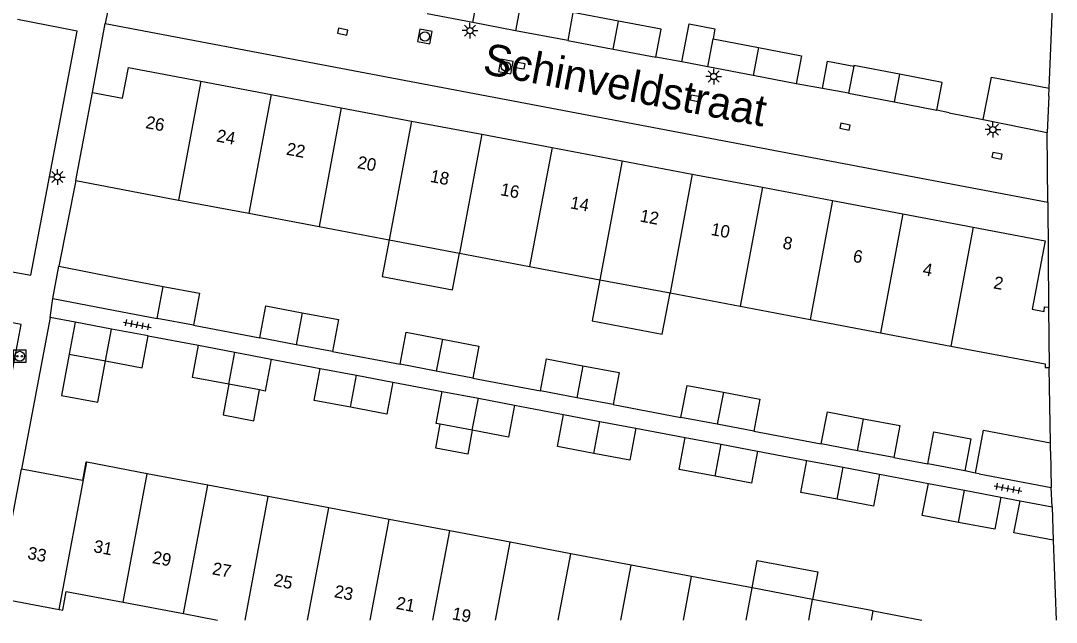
# Model space of a CAD drawing. Extents: x 124000 to 128010, y 398999 to 403000.
# Drawn here: x 126719.7 to 126802.4, y 398999.8 to 399047.8 of the extents above; entities that cross this region are included whole.
import ezdxf

# ---------------------------------------------------------------- set-up
doc = ezdxf.new("R2010")
doc.units = 0
for name, color, linetype in [('gg-afsc-erfafscheiding', 7, 'Continuous'), ('gg-afsc-muur', 7, 'Continuous'), ('gg-anno-huisnummerreeks BGT', 7, 'Continuous'), ('gg-anno-openbare ruimte label', 7, 'Continuous'), ('gg-bbg-bijgebouw', 7, 'Continuous'), ('gg-bbg-gedigitaliseerde bijgebouw', 7, 'Continuous'), ('gg-bbg-hoofdgebouw', 7, 'Continuous'), ('gg-bbg-luifel en loopbrug', 7, 'Continuous'), ('gg-bbg-tussenscheiding', 7, 'Continuous'), ('gg-knt-verharding', 7, 'Continuous'), ('gt-grn-weggrens', 7, 'Continuous'), ('gt-symb-kolk', 7, 'Continuous'), ('gt-symb-laadpunt elektrisch vervoer', 7, 'Continuous'), ('gt-symb-lichtmast', 7, 'Continuous'), ('gt-symb-rioolschacht', 7, 'Continuous'), ('gt-symb-tegel verharding', 7, 'Continuous')]:
    doc.layers.add(name, color=color, linetype=linetype)

# ---------------------------------------------------------------- blocks, each defined once
blk = doc.blocks.new('gt0-TEG1')
at = {"layer": 'gt-symb-tegel verharding'}
for p, q in [((-1.125, 0), (1.125, 0)), ((-0.9, -0.25), (-0.9, 0.25)), ((-0.45, -0.25), (-0.45, 0.25)), ((0, -0.25), (0, 0.25)), ((0.45, -0.25), (0.45, 0.25)), ((0.9, -0.25), (0.9, 0.25))]:
    blk.add_line(p, q, dxfattribs=at)
blk = doc.blocks.new('gt0-LMAST')
at = {"layer": 'gt-symb-lichtmast'}
for p, q in [((-0.182, 0.173), (-0.447, 0.438)), ((-0.005, 0.246), (-0.005, 0.621)), ((0.172, 0.173), (0.437, 0.438)), ((-0.255, -0.004), (-0.63, -0.004)), ((-0.182, -0.181), (-0.447, -0.446)), ((-0.005, -0.254), (-0.005, -0.629)), ((0.437, -0.446), (0.172, -0.181)), ((0.245, -0.004), (0.62, -0.004))]:
    blk.add_line(p, q, dxfattribs=at)
blk.add_circle((-0.005, -0.004), 0.25, dxfattribs=at)
blk = doc.blocks.new('gt0-KOLK')
at = {"layer": 'gt-symb-kolk'}
blk.add_lwpolyline([(0, 0), (0.375, 0), (0.375, 0.4), (-0.375, 0.4), (-0.375, 0), (0, 0)], dxfattribs=at)
blk = doc.blocks.new('gt0-RS')
at = {"layer": 'gt-symb-rioolschacht'}
blk.add_lwpolyline([(-0.5, -0.5), (0.5, -0.5), (0.5, 0.5), (-0.5, 0.5)], close=True, dxfattribs=at)
blk.add_circle((0, 0), 0.375, dxfattribs=at)
blk = doc.blocks.new('gt0-LEV')
at = {"layer": 'gt-symb-laadpunt elektrisch vervoer'}
blk.add_lwpolyline([(-0.486, 0.501), (0.486, 0.501), (0.486, -0.499), (-0.486, -0.499)], close=True, dxfattribs=at)
for centre, radius in [((0, 0), 0.393), ((-0.186, 0), 0.0566), ((0.186, 0), 0.0566)]:
    blk.add_circle(centre, radius, dxfattribs=at)

msp = doc.modelspace()

# ---------------------------------------------------------------- linework, layer by layer
at = {"layer": 'gg-afsc-erfafscheiding'}
for p, q in [((126733.503, 399023.51), (126738.809, 399022.51)), ((126729.882, 399022.67), (126733.925, 399021.914)), ((126744.617, 399021.414), (126750.002, 399020.398)), ((126739.725, 399020.819), (126743.621, 399020.077)), ((126749.427, 399018.983), (126753.36, 399018.239)), ((126755.819, 399019.301), (126761.224, 399018.281)), ((126759.153, 399017.143), (126763.063, 399016.395)), ((126767.012, 399017.188), (126772.436, 399016.165)), ((126768.834, 399015.306), (126772.766, 399014.571)), ((126778.244, 399015.069), (126783.638, 399014.051)), ((126778.545, 399013.481), (126782.487, 399012.736)), ((126789.426, 399012.96), (126792.139, 399012.448)), ((126788.278, 399011.637), (126792.186, 399010.899)), ((126795.946, 399011.727), (126795.086, 399011.892)), ((126797.978, 399009.793), (126799.505, 399009.508))]:
    msp.add_line(p, q, dxfattribs=at)
at = {"layer": 'gg-afsc-muur'}
for p, q in [((126801.827, 399042.416), (126802.106, 399048.862)), ((126763.393, 399046.238), (126759.235, 399047.01)), ((126772.496, 399044.521), (126770.426, 399044.907)), ((126783.721, 399042.396), (126781.632, 399042.769)), ((126793.844, 399040.47), (126796.573, 399039.916)), ((126724.122, 399035.054), (126722.771, 399028.226)), ((126722.07, 399024.145), (126719.781, 399012.047)), ((126724.078, 399023.762), (126722.07, 399024.145)), ((126801.937, 399014.139), (126801.832, 399020.155)), ((126802.161, 399006.358), (126802.399, 399000))]:
    msp.add_line(p, q, dxfattribs=at)
at = {"layer": 'gg-bbg-bijgebouw'}
for p, q in [((126755.806, 399047.66), (126752.171, 399048.349)), ((126759.235, 399047.01), (126755.806, 399047.66)), ((126763.393, 399046.238), (126767.028, 399045.55)), ((126774.566, 399044.134), (126774.999, 399046.376)), ((126774.999, 399046.376), (126778.632, 399045.675)), ((126767.028, 399045.55), (126770.426, 399044.907)), ((126786.222, 399044.17), (126785.81, 399042.022)), ((126778.199, 399043.432), (126774.566, 399044.134)), ((126781.632, 399042.769), (126778.199, 399043.432)), ((126785.81, 399042.022), (126789.444, 399041.325)), ((126789.444, 399041.325), (126792.864, 399040.669)), ((126722.284, 399025.642), (126722.771, 399028.226)), ((126724.078, 399023.762), (126723.599, 399021.216)), ((126726.98, 399023.216), (126724.078, 399023.762)), ((126733.503, 399023.51), (126730.604, 399024.057)), ((126729.882, 399022.67), (126726.98, 399023.216)), ((126733.925, 399021.914), (126736.825, 399021.366)), ((126741.708, 399021.963), (126738.809, 399022.51)), ((126744.617, 399021.414), (126741.708, 399021.963)), ((126723.599, 399021.216), (126726.501, 399020.67)), ((126736.825, 399021.366), (126739.725, 399020.819)), ((126752.901, 399019.851), (126750.002, 399020.398)), ((126743.621, 399020.077), (126746.524, 399019.53)), ((126746.524, 399019.53), (126749.427, 399018.983)), ((126755.819, 399019.301), (126752.901, 399019.851)), ((126753.36, 399018.239), (126756.257, 399017.691)), ((126764.123, 399017.734), (126761.224, 399018.281)), ((126767.012, 399017.188), (126764.123, 399017.734)), ((126756.257, 399017.691), (126759.153, 399017.143)), ((126763.063, 399016.395), (126765.949, 399015.85)), ((126775.335, 399015.618), (126772.436, 399016.165)), ((126755.774, 399015.136), (126753.211, 399015.621)), ((126765.949, 399015.85), (126768.834, 399015.306)), ((126778.244, 399015.069), (126775.335, 399015.618)), ((126772.766, 399014.571), (126775.655, 399014.026)), ((126775.655, 399014.026), (126778.545, 399013.481)), ((126786.537, 399013.505), (126783.638, 399014.051)), ((126789.426, 399012.96), (126786.537, 399013.505)), ((126782.487, 399012.736), (126785.382, 399012.187)), ((126785.382, 399012.187), (126788.278, 399011.637)), ((126795.086, 399011.892), (126792.139, 399012.448)), ((126792.186, 399010.899), (126795.082, 399010.346)), ((126795.082, 399010.346), (126797.978, 399009.793)), ((126799.505, 399009.508), (126802.059, 399009.02)), ((126802.059, 399009.02), (126802.161, 399006.358))]:
    msp.add_line(p, q, dxfattribs=at)
for points in [[(126756.231, 399049.904), (126759.661, 399049.253), (126759.235, 399047.01)], [(126767.448, 399047.771), (126763.813, 399048.459), (126763.393, 399046.238)], [(126770.426, 399044.907), (126770.847, 399047.127), (126767.448, 399047.771)], [(126778.632, 399045.675), (126782.064, 399045.012), (126781.632, 399042.769)], [(126789.87, 399043.544), (126786.236, 399044.241), (126786.222, 399044.17)], [(126792.864, 399040.669), (126793.289, 399042.888), (126789.87, 399043.544)], [(126722.771, 399028.226), (126727.598, 399027.271), (126731.086, 399026.613)], [(126731.086, 399026.613), (126733.985, 399026.066), (126733.503, 399023.51)], [(126722.284, 399025.642), (126727.116, 399024.715), (126730.604, 399024.057)], [(126738.809, 399022.51), (126739.291, 399025.065), (126742.19, 399024.518)], [(126742.19, 399024.518), (126745.099, 399023.969), (126744.617, 399021.414)], [(126726.501, 399020.67), (126729.403, 399020.123), (126729.882, 399022.67)], [(126750.002, 399020.398), (126750.484, 399022.953), (126753.383, 399022.406)], [(126736.343, 399018.812), (126733.443, 399019.359), (126733.925, 399021.914)], [(126753.383, 399022.406), (126756.301, 399021.855), (126755.819, 399019.301)], [(126739.725, 399020.819), (126739.243, 399018.264), (126738.79, 399018.35)], [(126761.224, 399018.281), (126761.706, 399020.835), (126764.605, 399020.288)], [(126764.605, 399020.288), (126767.494, 399019.743), (126767.012, 399017.188)], [(126746.043, 399016.975), (126743.14, 399017.522), (126743.621, 399020.077)], [(126749.427, 399018.983), (126748.946, 399016.428), (126746.043, 399016.975)], [(126772.436, 399016.165), (126772.918, 399018.72), (126775.817, 399018.173)], [(126753.211, 399015.621), (126752.877, 399015.684), (126753.36, 399018.239)], [(126775.817, 399018.173), (126778.726, 399017.624), (126778.244, 399015.069)], [(126759.153, 399017.143), (126758.67, 399014.588), (126755.774, 399015.136)], [(126765.467, 399013.295), (126762.581, 399013.84), (126763.063, 399016.395)], [(126783.638, 399014.051), (126784.121, 399016.606), (126787.02, 399016.059)], [(126787.02, 399016.059), (126789.908, 399015.515), (126789.426, 399012.96)], [(126768.834, 399015.306), (126768.352, 399012.751), (126765.467, 399013.295)], [(126775.174, 399011.471), (126772.284, 399012.016), (126772.766, 399014.571)], [(126792.139, 399012.448), (126792.621, 399015.002), (126795.569, 399014.446), (126795.086, 399011.892)], [(126778.545, 399013.481), (126778.063, 399010.926), (126775.174, 399011.471)], [(126784.898, 399009.632), (126782.002, 399010.182), (126782.487, 399012.736)], [(126788.278, 399011.637), (126787.793, 399009.083), (126784.898, 399009.632)], [(126794.594, 399007.792), (126791.698, 399008.345), (126792.186, 399010.899)], [(126797.978, 399009.793), (126797.49, 399007.239), (126794.594, 399007.792)], [(126802.161, 399006.358), (126799.021, 399006.953), (126799.505, 399009.508)]]:
    msp.add_lwpolyline(points, dxfattribs=at)
at = {"layer": 'gg-bbg-gedigitaliseerde bijgebouw'}
msp.add_lwpolyline([(126736.343, 399018.812), (126735.88, 399016.365), (126738.327, 399015.902), (126738.79, 399018.35)], dxfattribs=at)
at = {"layer": 'gg-bbg-hoofdgebouw'}
for p, q in [((126734.104, 399042.987), (126739.714, 399041.927)), ((126724.122, 399035.054), (126725.458, 399042.071)), ((126739.714, 399041.927), (126745.316, 399040.869)), ((126745.316, 399040.869), (126750.926, 399039.809)), ((126750.926, 399039.809), (126756.527, 399038.751)), ((126756.527, 399038.751), (126762.138, 399037.692)), ((126762.138, 399037.692), (126767.738, 399036.634)), ((126767.738, 399036.634), (126773.34, 399035.576)), ((126773.34, 399035.576), (126778.94, 399034.518)), ((126724.122, 399035.054), (126732.326, 399033.504)), ((126778.94, 399034.518), (126784.542, 399033.46)), ((126732.326, 399033.504), (126737.927, 399032.445)), ((126784.542, 399033.46), (126790.152, 399032.4)), ((126737.927, 399032.445), (126743.538, 399031.385)), ((126790.152, 399032.4), (126795.754, 399031.342)), ((126743.538, 399031.385), (126749.138, 399030.327)), ((126749.138, 399030.327), (126754.749, 399029.267)), ((126754.749, 399029.267), (126760.35, 399028.208)), ((126760.35, 399028.208), (126765.961, 399027.148)), ((126765.961, 399027.148), (126771.561, 399026.09)), ((126771.561, 399026.09), (126777.171, 399025.03)), ((126777.171, 399025.03), (126782.762, 399023.973)), ((126801.771, 399024.965), (126801.832, 399020.155)), ((126782.762, 399023.973), (126788.363, 399022.915)), ((126788.363, 399022.915), (126793.974, 399021.855)), ((126717.835, 399001.772), (126719.781, 399012.047)), ((126729.827, 399011.671), (126725.003, 399012.582)), ((126734.656, 399010.76), (126729.827, 399011.671)), ((126739.485, 399009.848), (126734.656, 399010.76)), ((126744.314, 399008.937), (126739.485, 399009.848)), ((126749.142, 399008.026), (126744.314, 399008.937)), ((126753.971, 399007.114), (126749.142, 399008.026)), ((126758.8, 399006.203), (126753.971, 399007.114)), ((126763.629, 399005.292), (126758.8, 399006.203)), ((126768.458, 399004.38), (126763.629, 399005.292)), ((126773.287, 399003.469), (126768.458, 399004.38)), ((126778.116, 399002.557), (126773.287, 399003.469)), ((126782.946, 399001.646), (126778.116, 399002.557)), ((126717.835, 399001.772), (126722.788, 399000.845)), ((126727.891, 399001.415), (126732.721, 399000.51)), ((126787.773, 399000.735), (126782.946, 399001.646)), ((126732.721, 399000.51), (126735.443, 399000)), ((126787.773, 399000.735), (126791.666, 399000))]:
    msp.add_line(p, q, dxfattribs=at)
for points in [[(126725.458, 399042.071), (126727.834, 399041.631), (126728.326, 399044.078), (126734.104, 399042.987)], [(126795.754, 399031.342), (126801.521, 399030.253), (126800.481, 399024.806), (126801.42, 399024.609), (126801.461, 399024.972), (126801.771, 399024.965)], [(126793.974, 399021.855), (126801.509, 399020.431), (126801.512, 399020.151), (126801.832, 399020.155)], [(126725.003, 399012.582), (126724.916, 399012.598), (126724.641, 399011.121), (126719.781, 399012.047)], [(126722.788, 399000.845), (126723.076, 399000.791), (126723.352, 399002.265), (126727.891, 399001.415)]]:
    msp.add_lwpolyline(points, dxfattribs=at)
at = {"layer": 'gg-bbg-luifel en loopbrug'}
for p, q in [((126774.566, 399044.134), (126772.496, 399044.521)), ((126785.81, 399042.022), (126783.721, 399042.396)), ((126801.8, 399041.789), (126801.674, 399038.881)), ((126801.8, 399041.789), (126801.827, 399042.416)), ((126796.573, 399039.916), (126801.674, 399038.881)), ((126801.949, 399013.466), (126801.937, 399014.139)), ((126801.949, 399013.466), (126802, 399010.566)), ((126796.235, 399011.672), (126795.946, 399011.727)), ((126796.235, 399011.672), (126802, 399010.566))]:
    msp.add_line(p, q, dxfattribs=at)
for points in [[(126772.496, 399044.521), (126773.079, 399047.557), (126775.15, 399047.159), (126774.999, 399046.376)], [(126783.721, 399042.396), (126784.139, 399044.57), (126786.222, 399044.17)], [(126796.573, 399039.916), (126797.224, 399043.301), (126801.827, 399042.416)], [(126749.138, 399030.327), (126748.587, 399027.408), (126754.198, 399026.348), (126754.749, 399029.267)], [(126765.961, 399027.148), (126765.341, 399023.864), (126770.941, 399022.806), (126771.561, 399026.09)], [(126723.599, 399021.216), (126722.975, 399017.919), (126725.877, 399017.37), (126726.501, 399020.67)], [(126755.774, 399015.136), (126755.414, 399013.231), (126752.851, 399013.716), (126753.211, 399015.621)], [(126795.946, 399011.727), (126796.592, 399015.149), (126801.937, 399014.139)], [(126778.116, 399002.557), (126778.53, 399004.749), (126783.36, 399003.837), (126782.946, 399001.646)]]:
    msp.add_lwpolyline(points, dxfattribs=at)
at = {"layer": 'gg-bbg-tussenscheiding'}
for p, q in [((126755.806, 399047.66), (126756.231, 399049.904)), ((126767.028, 399045.55), (126767.448, 399047.771)), ((126778.632, 399045.675), (126778.199, 399043.432)), ((126789.87, 399043.544), (126789.444, 399041.325)), ((126734.104, 399042.987), (126732.326, 399033.504)), ((126739.714, 399041.927), (126737.927, 399032.445)), ((126745.316, 399040.869), (126743.538, 399031.385)), ((126750.926, 399039.809), (126749.138, 399030.327)), ((126756.527, 399038.751), (126754.749, 399029.267)), ((126762.138, 399037.692), (126760.35, 399028.208)), ((126767.738, 399036.634), (126765.961, 399027.148)), ((126773.34, 399035.576), (126771.561, 399026.09)), ((126778.94, 399034.518), (126777.171, 399025.03)), ((126784.542, 399033.46), (126782.762, 399023.973)), ((126790.152, 399032.4), (126788.363, 399022.915)), ((126795.754, 399031.342), (126793.974, 399021.855)), ((126730.604, 399024.057), (126731.086, 399026.613)), ((126742.19, 399024.518), (126741.708, 399021.963)), ((126726.501, 399020.67), (126726.98, 399023.216)), ((126753.383, 399022.406), (126752.901, 399019.851)), ((126736.343, 399018.812), (126736.825, 399021.366)), ((126764.605, 399020.288), (126764.123, 399017.734)), ((126746.043, 399016.975), (126746.524, 399019.53)), ((126738.79, 399018.35), (126736.343, 399018.812)), ((126775.817, 399018.173), (126775.335, 399015.618)), ((126755.774, 399015.136), (126756.257, 399017.691)), ((126786.537, 399013.505), (126787.02, 399016.059)), ((126765.467, 399013.295), (126765.949, 399015.85)), ((126775.174, 399011.471), (126775.655, 399014.026)), ((126722.788, 399000.845), (126725.003, 399012.582)), ((126784.898, 399009.632), (126785.382, 399012.187)), ((126727.891, 399001.415), (126729.827, 399011.671)), ((126732.721, 399000.51), (126734.656, 399010.76)), ((126794.594, 399007.792), (126795.082, 399010.346)), ((126737.627, 399000), (126739.485, 399009.848)), ((126742.626, 399000), (126744.314, 399008.937)), ((126747.627, 399000), (126749.142, 399008.026)), ((126752.629, 399000), (126753.971, 399007.114)), ((126757.629, 399000), (126758.8, 399006.203)), ((126762.63, 399000), (126763.629, 399005.292)), ((126767.631, 399000), (126768.458, 399004.38)), ((126772.633, 399000), (126773.287, 399003.469)), ((126777.634, 399000), (126778.116, 399002.557)), ((126782.635, 399000), (126782.946, 399001.646)), ((126787.634, 399000), (126787.773, 399000.735))]:
    msp.add_line(p, q, dxfattribs=at)
at = {"layer": 'gg-knt-verharding'}
for p, q in [((126725.458, 399042.071), (126726.451, 399047.574)), ((126726.451, 399047.574), (126801.718, 399033.329)), ((126793.844, 399040.47), (126792.864, 399040.669)), ((126801.718, 399033.329), (126801.771, 399024.965)), ((126722.07, 399024.145), (126722.284, 399025.642))]:
    msp.add_line(p, q, dxfattribs=at)
for points in [[(126715.788, 399028.351), (126720.539, 399027.504), (126724.234, 399046.979), (126719.476, 399047.914)], [(126715.575, 399001.448), (126719.743, 399023.575), (126715.043, 399024.483)]]:
    msp.add_lwpolyline(points, dxfattribs=at)
at = {"layer": 'gt-grn-weggrens'}
for p, q in [((126727.552, 399053.017), (126726.451, 399047.574)), ((126801.718, 399033.329), (126801.674, 399038.881)), ((126802.059, 399009.02), (126802, 399010.566))]:
    msp.add_line(p, q, dxfattribs=at)

# ---------------------------------------------------------------- block references
at = {"layer": 'gt-symb-kolk'}
for p, rotation in [((126745.378, 399046.736), -11.242525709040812), ((126759.54, 399044.032), -10.602058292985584), ((126773.545, 399041.415), -11.29870021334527), ((126785.493, 399039.156), -11.65840162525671), ((126797.63, 399036.84), -10.950434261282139)]:
    msp.add_blockref('gt0-KOLK', p, dxfattribs=dict(at, rotation=rotation))
at = {"layer": 'gt-symb-laadpunt elektrisch vervoer'}
msp.add_blockref('gt0-LEV', (126719.638, 399021.043), dxfattribs=at)
at = {"layer": 'gt-symb-lichtmast'}
for p in [(126755.588, 399047.025), (126775.054, 399043.361), (126797.34, 399039.122), (126722.655, 399035.337)]:
    msp.add_blockref('gt0-LMAST', p, dxfattribs=at)
at = {"layer": 'gt-symb-rioolschacht'}
for p, rotation in [((126751.993, 399046.551), -10.366322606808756), ((126758.452, 399044.166), -10.36632260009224)]:
    msp.add_blockref('gt0-RS', p, dxfattribs=dict(at, rotation=rotation))
at = {"layer": 'gt-symb-tegel verharding'}
for p, rotation in [((126729.018, 399023.553), -10.71464389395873), ((126798.548, 399010.494), -10.658361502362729)]:
    msp.add_blockref('gt0-TEG1', p, dxfattribs=dict(at, rotation=rotation))

# ---------------------------------------------------------------- texts
at = {"layer": 'gg-anno-huisnummerreeks BGT'}
for s, rotation, p in [('26', 349.3, (126729.635, 399039.252)), ('24', 349.3, (126735.291, 399038.183)), ('22', 349.3, (126740.866, 399037.13)), ('20', 349.3, (126746.539, 399036.058)), ('18', 349.3, (126752.36, 399034.959)), ('16', 349.3, (126757.968, 399033.9)), ('14', 349.3, (126763.535, 399032.849)), ('12', 349.3, (126769.105, 399031.796)), ('10', 349.3, (126774.773, 399030.726)), ('8', 349.3, (126780.502, 399029.644)), ('6', 349.3, (126786.108, 399028.585)), ('4', 349.3, (126791.678, 399027.532)), ('2', 349.3, (126797.331, 399026.465)), ('31', 349.4, (126725.482, 399005.427)), ('33', 349.4, (126720.209, 399004.889)), ('29', 349.4, (126730.169, 399004.549)), ('27', 349.4, (126734.955, 399003.653)), ('25', 349.4, (126739.865, 399002.733)), ('23', 349.4, (126744.695, 399001.828)), ('21', 349.4, (126749.63, 399000.903)), ('19', 349.4, (126754.104, 399000.065))]:
    msp.add_text(s, height=1, rotation=rotation, dxfattribs=at).set_placement(p)
at = {"layer": 'gg-anno-openbare ruimte label'}
msp.add_text('Schinveldstraat', height=2.5, rotation=349.3, dxfattribs=at).set_placement((126756.52, 399043.603))

doc.saveas('drawing.dxf')
